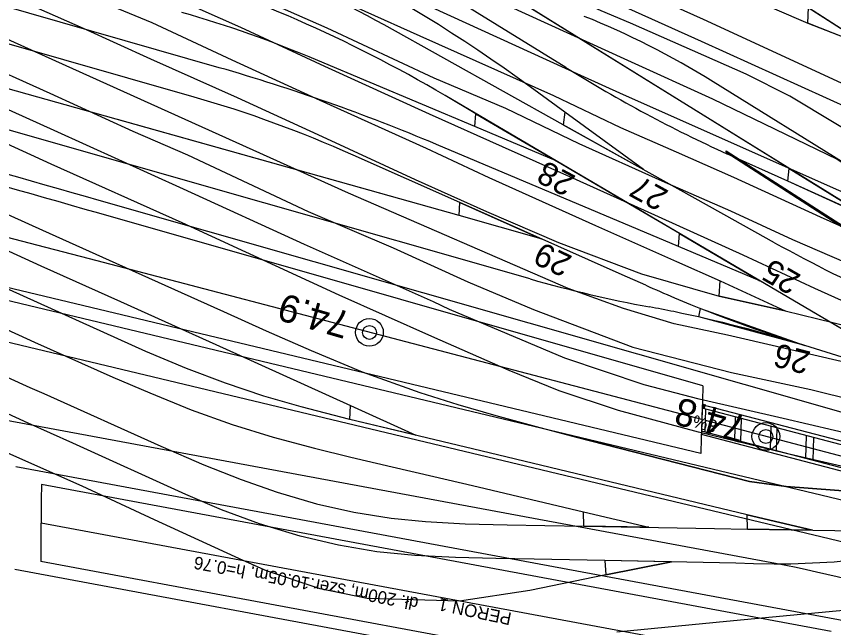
# Model space of a CAD drawing. Extents: x 6541740 to 6566395, y 5525066 to 5530361.
# Drawn here: x 6554019 to 6554071, y 5525320.8 to 5525359.6 of the extents above; entities that cross this region are included whole.
import ezdxf

# ---------------------------------------------------------------- set-up
doc = ezdxf.new("R2010")
doc.units = 0
for name, color, linetype in [('Domyślna', 7, 'Continuous'), ('TOR_PRZEK_P-komponent', 7, 'Continuous'), ('TOR_PRZEK_P-pomoc', 7, 'Continuous'), ('TOR_PS_OPIS_O-opisy odwodnienia', 7, 'Continuous'), ('TOR_PS_OPIS_T-ukresy', 7, 'Continuous'), ('TOR_PS_T-rowy otwarte nieumocnione', 7, 'Continuous'), ('TOR_PS_T-wypelnienia', 7, 'Continuous'), ('TOR_RAMKI-ramka+tabelka 1', 7, 'Continuous'), ('TOR_W-warstwa dodatkowa 2', 7, 'Continuous')]:
    doc.layers.add(name, color=color, linetype=linetype)

# ---------------------------------------------------------------- blocks, each defined once
blk = doc.blocks.new('4010_1')
at = {"layer": 'Domyślna'}
for radius in [0.75, 0.375]:
    blk.add_circle((0, 0), radius, dxfattribs=at)

msp = doc.modelspace()

# ---------------------------------------------------------------- linework, layer by layer
at = {"layer": 'TOR_PRZEK_P-komponent'}
for p, q in [((6554080.022, 5525342.589), (6554043.683, 5525365.136)), ((6554053.967, 5525356.371), (6554043.784, 5525362.689)), ((6554031.931, 5525356.354), (6554012.53, 5525361.894)), ((6554068.16, 5525349.949), (6554051.772, 5525360.118)), ((6554030.348, 5525354.483), (6554012.646, 5525359.538)), ((6554053.788, 5525352.73), (6554042.409, 5525359.07)), ((6554047.179, 5525346.951), (6554011.927, 5525356.865)), ((6554048.177, 5525352.611), (6554038.194, 5525356.818)), ((6554053.894, 5525353.532), (6554051.699, 5525355.132)), ((6554073.964, 5525348.858), (6554063.333, 5525355.454)), ((6554072.859, 5525338.95), (6554046.295, 5525354.582)), ((6554048.255, 5525353.429), (6554046.295, 5525354.582)), ((6554051.702, 5525342.928), (6554012.451, 5525354.136)), ((6554058.9, 5525349.881), (6554053.894, 5525353.532)), ((6554047.179, 5525346.951), (6554025.461, 5525353.059)), ((6554058.445, 5525347.432), (6554048.255, 5525353.429)), ((6554048.255, 5525353.429), (6554053.35, 5525350.431)), ((6554053.35, 5525350.431), (6554048.177, 5525352.611)), ((6554064.012, 5525347.033), (6554053.788, 5525352.73)), ((6554053.788, 5525352.73), (6554058.9, 5525349.881)), ((6554061.122, 5525344.993), (6554045.744, 5525351.474)), ((6554068.076, 5525349.134), (6554064.204, 5525350.886)), ((6554047.226, 5525347.782), (6554040.445, 5525350.799)), ((6554078.313, 5525343.65), (6554068.16, 5525349.949)), ((6554068.16, 5525349.949), (6554073.236, 5525346.799)), ((6554073.236, 5525346.799), (6554068.076, 5525349.134)), ((6554093.265, 5525328.222), (6554024.301, 5525347.915)), ((6554057.553, 5525343.188), (6554047.226, 5525347.782)), ((6554047.226, 5525347.782), (6554052.389, 5525345.485)), ((6554061.199, 5525345.811), (6554058.445, 5525347.432)), ((6554067.242, 5525345.232), (6554064.012, 5525347.033)), ((6554071.389, 5525339.815), (6554061.199, 5525345.811)), ((6554061.199, 5525345.811), (6554066.294, 5525342.813)), ((6554066.294, 5525342.813), (6554061.122, 5525344.993)), ((6553995.48, 5525344.424), (6554136.017, 5525310.789)), ((6554125.968, 5525315.832), (6554006.018, 5525344.541)), ((6554157.548, 5525308.274), (6554006.018, 5525344.541)), ((6554147.115, 5525310.771), (6554006.018, 5525344.541)), ((6554136.359, 5525313.345), (6554006.018, 5525344.541)), ((6554125.926, 5525315.842), (6554006.018, 5525344.541)), ((6554161.425, 5525307.346), (6554006.018, 5525344.541)), ((6554059.043, 5525342.525), (6554057.553, 5525343.188)), ((6554062.525, 5525341.057), (6554069.156, 5525338.702)), ((6554067.301, 5525324.833), (6553982.371, 5525340.637)), ((6554072.659, 5525337.61), (6554069.156, 5525338.702)), ((6554084.748, 5525318.755), (6554018.993, 5525330.993)), ((6554070.029, 5525314.954), (6554018.935, 5525324.463))]:
    msp.add_line(p, q, dxfattribs=at)
for points in [[(6554058.9, 5525349.881), (6554053.894, 5525353.532), (6554053.788, 5525352.73)], [(6554053.35, 5525350.431), (6554048.177, 5525352.611), (6554048.255, 5525353.429)], [(6554073.236, 5525346.799), (6554068.076, 5525349.134), (6554068.16, 5525349.949)], [(6554024.301, 5525347.915), (6554023.44, 5525348.161), (6554022.579, 5525348.407), (6554021.718, 5525348.652), (6554020.857, 5525348.897), (6554019.996, 5525349.142), (6554019.135, 5525349.386), (6554018.274, 5525349.629)], [(6554052.389, 5525345.485), (6554047.179, 5525346.951), (6554047.226, 5525347.782)], [(6554066.294, 5525342.813), (6554061.122, 5525344.993), (6554061.199, 5525345.811)], [(6554069.156, 5525338.702), (6554062.412, 5525340.509), (6554062.525, 5525341.057)]]:
    msp.add_lwpolyline(points, dxfattribs=at)
for centre, major_axis, start_param, end_param in [((6554015.983, 5525126.645), (-13.27, 244.668), 5.888794, 6.108872), ((6554016.811, 5525124.085), (-13.27, 244.668), 5.971936, 6.108872), ((6554018.812, 5525120.676), (-13.27, 244.668), 5.956581, 6.108872), ((6554020.979, 5525117.734), (-13.27, 244.668), 6.039722, 6.108872), ((6554045.698, 5525215.803), (-7.962, 146.801), 5.940969, 6.051627), ((6554018.2, 5524968.939), (-21.231, 391.469), 6.039722, 6.108872), ((6554083.358, 5525589.124), (13.27, -244.668), 5.940969, 6.024111), ((6554021.766, 5525112.348), (-13.27, 244.668), 6.027939, 6.108872), ((6554092.84, 5525580.218), (13.27, -244.668), 5.971936, 6.092063), ((6554061.657, 5525623.804), (-15.393, 283.815), 2.967279, 3.019432), ((6554081.474, 5525628.885), (-15.936, 293.827), 2.886346, 2.898564), ((6554081.474, 5525628.885), (-15.936, 293.827), 2.898564, 2.953892), ((6554056.837, 5525048.519), (-15.936, 293.827), 6.150813, 6.161025), ((6554056.837, 5525048.519), (-15.936, 293.827), 6.095485, 6.150813), ((6554065.123, 5525081.189), (-13.27, 244.668), 6.076793, 6.159934)]:
    msp.add_ellipse(centre, major_axis=major_axis, ratio=0.510219, start_param=start_param, end_param=end_param, dxfattribs=at)
at = {"layer": 'TOR_PRZEK_P-pomoc'}
for p, q in [((6554019.107, 5525348.575), (6554018.246, 5525348.818)), ((6554019.968, 5525348.331), (6554019.107, 5525348.575)), ((6554020.829, 5525348.086), (6554019.968, 5525348.331)), ((6554021.689, 5525347.841), (6554020.829, 5525348.086)), ((6554022.55, 5525347.596), (6554021.689, 5525347.841)), ((6554023.411, 5525347.35), (6554022.55, 5525347.596)), ((6554024.273, 5525347.104), (6554023.411, 5525347.35)), ((6554062.682, 5525336.136), (6554024.273, 5525347.104)), ((6554062.556, 5525331.827), (6554006.036, 5525345.354)), ((6554062.648, 5525335.167), (6554062.578, 5525332.799)), ((6554070.835, 5525320.527), (6554020.628, 5525329.871)), ((6554070.037, 5525315.77), (6554020.584, 5525324.974))]:
    msp.add_line(p, q, dxfattribs=at)
for points in [[(6554062.613, 5525333.983), (6554024.165, 5525344.073), (6554019.859, 5525345.202), (6554015.125, 5525346.433), (6554010.396, 5525347.643), (6554006.114, 5525348.711), (6554002.667, 5525349.547), (6553999.211, 5525350.355), (6553996.664, 5525350.926), (6553992.293, 5525351.849), (6553988.001, 5525352.678), (6553985.366, 5525353.146), (6553983.667, 5525353.429), (6553979.333, 5525354.087), (6553978.425, 5525354.213), (6553974.997, 5525354.643), (6553970.283, 5525355.13), (6553966.328, 5525355.443), (6553962.15, 5525355.68), (6553962.061, 5525355.682)], [(6554062.682, 5525336.136), (6554062.648, 5525335.167)], [(6554062.641, 5525334.929), (6554062.585, 5525333.037)], [(6554062.578, 5525332.799), (6554062.556, 5525331.827)], [(6554020.628, 5525329.871), (6554020.619, 5525328.896), (6554020.593, 5525325.948), (6554020.584, 5525324.974)], [(6554020.606, 5525327.422), (6554062.613, 5525319.604)]]:
    msp.add_lwpolyline(points, dxfattribs=at)
at = {"layer": 'TOR_PS_OPIS_T-ukresy'}
for points in [[(6553996.772, 5525417.09), (6554001.489, 5525413.388), (6554005.853, 5525410.011), (6554008.926, 5525407.632), (6554012.636, 5525404.846), (6554020.918, 5525398.365), (6554028.899, 5525392.055), (6554033.246, 5525388.754), (6554040.957, 5525382.689), (6554048.967, 5525376.389), (6554052.758, 5525373.565), (6554059.263, 5525368.434), (6554064.235, 5525364.302), (6554069.38, 5525360.19), (6554073.476, 5525357.549)], [(6554023.088, 5525381.529), (6554025.774, 5525379.839), (6554031.188, 5525376.425), (6554034.999, 5525374.066), (6554037.973, 5525372.441), (6554042.13, 5525370.684), (6554044.261, 5525369.84), (6554048.384, 5525368.023), (6554050.567, 5525367.13), (6554054.611, 5525365.318), (6554056.807, 5525364.513), (6554060.911, 5525362.675), (6554063.076, 5525361.802), (6554067.222, 5525360.091), (6554069.345, 5525359.184), (6554073.549, 5525357.554), (6554076.135, 5525356.466), (6554080.948, 5525354.458), (6554084.79, 5525352.732), (6554089.474, 5525350.441), (6554092.536, 5525348.816), (6554096.636, 5525346.582), (6554099.245, 5525344.496)], [(6554017.908, 5525339.941), (6554020.179, 5525338.914), (6554025.176, 5525336.687), (6554027.519, 5525335.68), (6554030.154, 5525334.606), (6554032.754, 5525333.685), (6554035.369, 5525332.88), (6554037.987, 5525332.169), (6554040.29, 5525331.602), (6554042.926, 5525330.989), (6554045.573, 5525330.367), (6554048.032, 5525329.788), (6554055.087, 5525328.118), (6554059.248, 5525327.145)]]:
    msp.add_lwpolyline(points, dxfattribs=at)
msp.add_lwpolyline([(6554073.476, 5525357.549), (6554069.345, 5525359.184), (6554069.394, 5525360.18)], close=True, dxfattribs=at)
at = {"layer": 'TOR_PS_T-rowy otwarte nieumocnione'}
for points in [[(6553994.789, 5525385.406), (6554006.437, 5525380.086), (6554011.388, 5525377.882), (6554024.143, 5525372.017), (6554041.481, 5525364.324), (6554057.888, 5525356.834), (6554063.29, 5525354.375), (6554071.212, 5525350.543), (6554073.626, 5525348.999), (6554076.156, 5525347.37), (6554080.209, 5525344.347)], [(6553994.607, 5525383.35), (6554006.265, 5525377.989), (6554020.346, 5525371.564), (6554023.876, 5525369.917), (6554041.285, 5525362.116), (6554054.9, 5525355.87), (6554057.605, 5525354.66), (6554071.298, 5525348.565), (6554076.059, 5525346.512), (6554080.209, 5525344.347)], [(6553987.858, 5525381.876), (6553992.146, 5525379.974), (6553996.995, 5525377.801), (6554001.253, 5525375.809), (6554006.482, 5525373.545), (6554010.017, 5525371.849), (6554013.695, 5525370.157), (6554018.034, 5525368.197), (6554023.123, 5525365.857), (6554028.226, 5525363.572), (6554032.831, 5525361.535), (6554036.321, 5525359.969), (6554038.782, 5525358.881), (6554045.577, 5525355.708), (6554050.121, 5525353.792), (6554054.801, 5525351.527), (6554060.07, 5525349.165), (6554064.441, 5525347.262), (6554068.386, 5525345.435), (6554073.375, 5525343.276), (6554078.221, 5525341.066), (6554082.94, 5525338.898), (6554085.768, 5525337.711)], [(6553985.973, 5525380.279), (6553991.241, 5525377.928), (6553996.179, 5525375.727), (6554001.421, 5525373.327), (6554006.078, 5525371.254), (6554011.719, 5525368.688), (6554016.572, 5525366.463), (6554021.22, 5525364.348), (6554027.917, 5525361.33), (6554033.278, 5525358.922), (6554038.626, 5525356.448), (6554045.284, 5525353.429), (6554049.912, 5525351.343), (6554054.21, 5525349.428), (6554058.938, 5525347.303), (6554065.22, 5525344.455), (6554069.776, 5525342.331), (6554074.442, 5525340.236), (6554078.591, 5525338.444)], [(6553996.081, 5525380.426), (6554006.058, 5525375.901), (6554023.056, 5525368.207), (6554028.239, 5525365.848), (6554034.53, 5525362.982), (6554041.185, 5525359.942), (6554044.679, 5525358.382), (6554053.188, 5525354.581), (6554057.442, 5525352.554), (6554060.988, 5525351.013), (6554064.616, 5525349.387), (6554070.141, 5525346.872), (6554076.058, 5525344.235), (6554080.482, 5525342.232), (6554085.938, 5525339.799)], [(6553986.218, 5525377.897), (6553987.151, 5525377.483), (6553991.925, 5525375.396), (6553997.126, 5525372.982), (6554000.54, 5525371.425), (6554005.438, 5525369.16), (6554010.232, 5525367.038), (6554015.215, 5525364.767), (6554020.768, 5525362.312), (6554024.397, 5525360.564), (6554027.654, 5525359.234), (6554032.724, 5525356.855), (6554038.32, 5525354.285), (6554045.078, 5525351.242), (6554049.079, 5525349.369), (6554055.849, 5525346.329), (6554060.996, 5525344.027), (6554063.778, 5525342.796), (6554067.914, 5525340.902), (6554072.07, 5525339.882), (6554074.402, 5525339.349), (6554078.591, 5525338.444)], [(6553986.15, 5525375.737), (6553987.015, 5525375.364), (6553990.338, 5525373.844), (6553994.472, 5525371.956), (6553999.13, 5525369.775), (6554002.686, 5525368.114), (6554005.47, 5525366.83), (6554010.575, 5525364.634), (6554013.958, 5525363.041), (6554018.144, 5525361.163), (6554023.279, 5525358.865), (6554027.555, 5525356.924), (6554033.066, 5525354.464), (6554038.205, 5525352.113), (6554044.391, 5525349.254), (6554048.922, 5525347.207), (6554053.5, 5525345.239), (6554058.781, 5525343.247), (6554063.724, 5525341.835), (6554067.914, 5525340.902)], [(6554096.098, 5525336.178), (6554093.747, 5525337.79), (6554087.412, 5525342.073), (6554073.946, 5525351.099), (6554068.211, 5525354.553), (6554065.43, 5525355.945), (6554058.076, 5525359.175), (6554056.223, 5525359.969), (6554049.349, 5525363.108), (6554041.783, 5525366.475), (6554033.969, 5525370.033), (6554026.155, 5525373.592)], [(6554095.837, 5525330.69), (6554093.599, 5525331.694), (6554090.997, 5525332.683), (6554089.543, 5525333.248), (6554085.766, 5525334.434), (6554082.464, 5525335.191), (6554078.994, 5525335.989), (6554073.561, 5525337.184), (6554067.643, 5525338.562), (6554064.254, 5525339.353), (6554060.85, 5525340.07), (6554057.627, 5525341.043), (6554054.115, 5525342.321), (6554040.159, 5525348.389), (6554022.618, 5525356.287), (6554013.864, 5525360.233), (6554005.119, 5525364.28), (6553986.096, 5525372.883)], [(6554029.662, 5525348.643), (6554021.438, 5525352.357), (6554004.978, 5525359.801), (6553982.272, 5525370.035)], [(6554075.787, 5525330.031), (6554067.894, 5525331.846), (6554062.408, 5525333.192), (6554057.309, 5525334.559), (6554053.548, 5525335.82), (6554050.366, 5525337.108), (6554045.458, 5525339.265), (6554039.551, 5525341.891), (6554029.584, 5525346.491), (6554021.245, 5525350.231), (6554013.505, 5525353.753), (6554000.187, 5525359.73), (6553983.057, 5525367.451)], [(6553985.422, 5525361.983), (6553987.426, 5525361.071), (6553994.878, 5525357.702), (6554006.737, 5525352.34), (6554011.825, 5525350.038), (6554018.692, 5525346.939), (6554020.703, 5525346.034), (6554025.355, 5525343.936), (6554032.204, 5525340.851), (6554034.907, 5525339.634), (6554037.776, 5525338.374), (6554041.029, 5525337.028), (6554044.696, 5525335.712), (6554047.103, 5525334.947), (6554049.507, 5525334.245), (6554052.073, 5525333.539), (6554054.624, 5525332.87)], [(6553985.757, 5525359.475), (6553989.454, 5525357.829), (6553994.686, 5525355.448), (6554006.613, 5525350.054), (6554011.372, 5525347.909), (6554018.556, 5525344.683), (6554020.583, 5525343.767), (6554025.648, 5525341.492), (6554033.034, 5525338.172), (6554040.284, 5525334.89), (6554044.422, 5525332.995)], [(6554069.657, 5525326.964), (6554065.5, 5525327.924), (6554055.177, 5525330.412), (6554048.565, 5525332), (6554040.241, 5525334), (6554037.138, 5525334.802), (6554034.767, 5525335.475), (6554032.326, 5525336.3), (6554029.859, 5525337.242), (6554027.276, 5525338.309), (6554020.374, 5525341.421), (6554013.466, 5525344.549), (6554007.351, 5525347.289), (6554006.378, 5525347.733), (6553994.536, 5525353.042), (6553987.128, 5525356.378), (6553985.705, 5525357.022)], [(6554016.158, 5525356.981), (6554021.159, 5525354.733), (6554026.443, 5525352.322), (6554029.913, 5525350.821), (6554037.592, 5525347.222), (6554042.994, 5525344.9), (6554047.735, 5525342.741), (6554051.907, 5525340.981), (6554058.227, 5525338.585), (6554064.5, 5525336.989), (6554069.542, 5525335.891), (6554075.259, 5525334.473), (6554080.663, 5525333.301), (6554084.331, 5525332.441), (6554088.332, 5525331.56), (6554091.392, 5525330.792), (6554095.795, 5525329.806), (6554100.026, 5525328.884)], [(6554046.562, 5525340.982), (6554045.551, 5525341.481), (6554037.354, 5525345.117), (6554029.662, 5525348.643)], [(6554038.347, 5525323.225), (6554034.931, 5525324.374), (6554033.457, 5525325.03), (6554027.821, 5525327.618), (6554023.21, 5525329.76), (6554015.985, 5525332.955), (6554011.526, 5525334.917), (6554005.477, 5525337.748), (6554000.227, 5525340.165), (6553993.648, 5525343.124), (6553987.393, 5525345.94)], [(6554067.792, 5525334.046), (6554062.433, 5525335.28), (6554058.939, 5525336.188), (6554053.895, 5525337.881), (6554046.562, 5525340.982)], [(6554017.908, 5525339.941), (6554020.179, 5525338.914), (6554025.176, 5525336.687), (6554027.519, 5525335.68), (6554030.154, 5525334.606), (6554032.754, 5525333.685), (6554035.369, 5525332.88), (6554037.987, 5525332.169), (6554040.29, 5525331.602), (6554042.926, 5525330.989), (6554045.573, 5525330.367), (6554048.032, 5525329.788), (6554055.087, 5525328.118), (6554059.248, 5525327.145)], [(6554013.647, 5525338.867), (6554019.9, 5525336.028), (6554020.772, 5525335.636), (6554028.224, 5525332.293), (6554030.964, 5525331.113), (6554033.321, 5525330.174), (6554035.61, 5525329.369), (6554038.108, 5525328.637), (6554040.481, 5525328.099), (6554042.854, 5525327.721), (6554045.045, 5525327.502), (6554047.569, 5525327.365), (6554050.231, 5525327.302), (6554052.624, 5525327.264), (6554055.117, 5525327.222), (6554063.417, 5525327.067), (6554065.516, 5525327.029), (6554073.838, 5525326.899), (6554077.428, 5525326.847), (6554085.751, 5525326.713)], [(6554081.59, 5525326.78), (6554077.483, 5525325.947), (6554075.713, 5525325.572), (6554073.355, 5525325.171), (6554071.018, 5525324.929), (6554068.263, 5525324.802), (6554067.214, 5525324.797), (6554065.906, 5525324.823), (6554064.776, 5525324.857), (6554056.452, 5525325.022), (6554051.96, 5525325.109), (6554049.525, 5525325.166), (6554046.946, 5525325.217), (6554044.377, 5525325.339), (6554041.957, 5525325.583), (6554039.52, 5525326.001), (6554037.079, 5525326.581), (6554034.501, 5525327.353), (6554032.073, 5525328.247), (6554029.812, 5525329.216), (6554022.617, 5525332.489), (6554019.784, 5525333.769), (6554015.054, 5525335.918)], [(6554096.225, 5525327.485), (6554085.056, 5525330.095), (6554079.852, 5525331.292), (6554074.305, 5525332.534), (6554067.792, 5525334.046)], [(6554079.954, 5525329.027), (6554075.792, 5525329.138), (6554067.969, 5525329.729), (6554065.639, 5525330.059), (6554054.624, 5525332.87)], [(6554054.624, 5525332.87), (6554065.639, 5525330.059), (6554067.969, 5525329.729), (6554075.792, 5525329.138), (6554079.954, 5525329.027)], [(6554060.676, 5525324.938), (6554056.514, 5525324.111), (6554051.684, 5525323.116), (6554047.198, 5525322.45), (6554041.34, 5525322.607), (6554038.347, 5525323.225)], [(6554057.202, 5525320.505), (6554064.186, 5525321.175), (6554071.15, 5525321.831), (6554079.094, 5525322.572), (6554086.871, 5525323.295), (6554089.601, 5525323.511), (6554092.44, 5525323.665), (6554095.179, 5525323.71), (6554097.982, 5525323.631), (6554100.477, 5525323.441), (6554103.102, 5525323.134)]]:
    msp.add_lwpolyline(points, dxfattribs=at)
for points in [[(6554067.914, 5525340.902), (6554063.724, 5525341.835), (6554063.775, 5525342.797)], [(6554044.422, 5525332.995), (6554040.241, 5525334), (6554040.284, 5525334.89)], [(6554059.248, 5525327.145), (6554055.117, 5525327.222), (6554055.087, 5525328.118)], [(6554069.657, 5525326.964), (6554065.516, 5525327.029), (6554065.5, 5525327.924)], [(6554060.676, 5525324.938), (6554056.452, 5525325.022), (6554056.514, 5525324.111)]]:
    msp.add_lwpolyline(points, close=True, dxfattribs=at)
at = {"layer": 'TOR_PS_T-wypelnienia'}
for points in [[(6554090.71, 5525348.591), (6554090.35, 5525347.067), (6554089.616, 5525345.881), (6554088.594, 5525345.411), (6554087.317, 5525345.56), (6554084.526, 5525346.576), (6554078.278, 5525349.802), (6554073.711, 5525352.969), (6554062.581, 5525358.023), (6554041.814, 5525367.39), (6554024.348, 5525375.285), (6554006.758, 5525383.102), (6554001.983, 5525385.369), (6554001.994, 5525385.873)], [(6554008.799, 5525383.727), (6554008.799, 5525383.727), (6554024.509, 5525376.663), (6554041.89, 5525368.783), (6554062.703, 5525359.433), (6554074.224, 5525354.126), (6554078.685, 5525350.992), (6554085.124, 5525347.707), (6554086.866, 5525347.3), (6554087.963, 5525347.344), (6554088.657, 5525347.53), (6554089.328, 5525348.073), (6554089.778, 5525349.08)]]:
    msp.add_lwpolyline(points, dxfattribs=at)
at = {"layer": 'TOR_W-warstwa dodatkowa 2'}
for p, q in [((6554064.154, 5525350.984), (6554064.167, 5525351.077)), ((6554064.154, 5525350.984), (6554078.997, 5525341.421)), ((6554064.167, 5525351.077), (6554079.009, 5525341.514)), ((6554085.432, 5525328.948), (6554062.641, 5525334.929)), ((6554085.314, 5525328.759), (6554062.634, 5525334.711)), ((6554062.817, 5525333.196), (6554062.86, 5525334.651)), ((6554064.74, 5525334.158), (6554064.697, 5525332.703)), ((6554065.116, 5525334.059), (6554065.073, 5525332.604)), ((6554085.281, 5525327.301), (6554062.592, 5525333.255)), ((6554066.996, 5525333.566), (6554066.953, 5525332.111)), ((6554067.372, 5525333.467), (6554067.329, 5525332.012)), ((6554085.388, 5525327.053), (6554062.585, 5525333.037)), ((6554069.252, 5525332.974), (6554069.209, 5525331.519)), ((6554069.703, 5525332.856), (6554069.661, 5525331.4))]:
    msp.add_line(p, q, dxfattribs=at)
msp.add_lwpolyline([(6554086.112, 5525327.816), (6554062.838, 5525333.924), (6554062.914, 5525333.904)], dxfattribs=at)

# ---------------------------------------------------------------- block references
at = {"layer": 'TOR_RAMKI-ramka+tabelka 1', "xscale": 1.1753881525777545, "yscale": 1.1753881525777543, "rotation": -42.46422686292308}
for p in [(6554041.483, 5525339.528), (6554066.682, 5525332.915)]:
    msp.add_blockref('4010_1', p, dxfattribs=at)

# ---------------------------------------------------------------- texts
at = {"layer": 'TOR_PRZEK_P-pomoc'}
for s, rotation, p in [('dł. 200m, szer.10.05m, h=0.76', 169.4404, (6554044.646, 5525322.648)), ('PERON 1', 168.1912, (6554050.565, 5525321.693))]:
    msp.add_text(s, height=0.8, rotation=rotation, dxfattribs=at).set_placement(p)
at = {"layer": 'TOR_PS_OPIS_O-opisy odwodnienia'}
for s, rotation, p in [('28', 151.9306, (6554054.665, 5525349.437)), ('27', 151.1216, (6554060.574, 5525348.499)), ('29', 154.3756, (6554054.452, 5525344.344)), ('25', 150.0297, (6554068.991, 5525343.145)), ('26', 165.1661, (6554069.603, 5525338.282))]:
    msp.add_text(s, height=1.5, rotation=rotation, dxfattribs=at).set_placement(p)
at = {"layer": 'TOR_RAMKI-ramka+tabelka 1'}
for s, p in [('74.9', (6554040.378, 5525340.779)), ('74.8', (6554065.58, 5525334.166))]:
    msp.add_text(s, height=1.7465, rotation=163.915, dxfattribs=at).set_placement(p)
at = {"layer": 'TOR_W-warstwa dodatkowa 2'}
msp.add_text('8%', height=0.7933, rotation=165.2908, dxfattribs=at).set_placement((6554063.648, 5525333.907))

doc.saveas('drawing.dxf')
